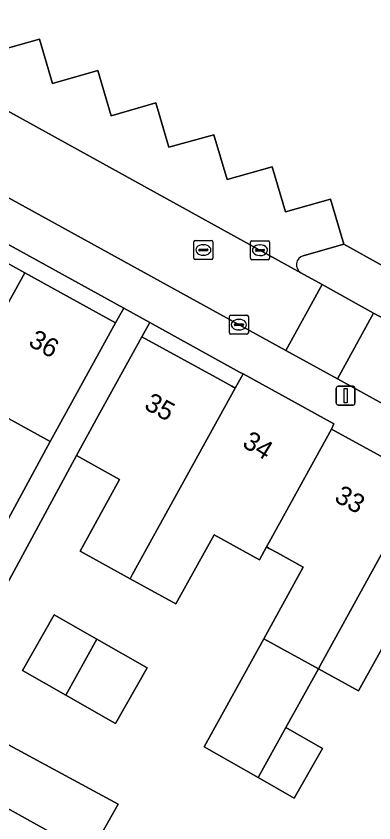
# Model space of a CAD drawing. Extents: x 158352 to 159489, y 383828 to 384603.
# Drawn here: x 158969.84 to 158988.73, y 384056.16 to 384098.81 of the extents above; entities that cross this region are included whole.
import ezdxf

# ---------------------------------------------------------------- set-up
doc = ezdxf.new("R2010")
doc.units = 0
for name, color, linetype in [('IMGEO_Erf', 7, 'Continuous'), ('IMGEO_Groenvoorziening', 7, 'Continuous'), ('IMGEO_Kolk', 7, 'Continuous'), ('IMGEO_Lichtmast', 7, 'Continuous'), ('IMGEO_Pand', 7, 'Continuous'), ('IMGEO_Pand_nummerreeks', 7, 'Continuous'), ('IMGEO_Parkeervlak_open', 7, 'Continuous'), ('IMGEO_Rijbaan_lokaal_open', 7, 'Continuous'), ('IMGEO_Rioolput', 7, 'Continuous'), ('IMGEO_Voetpad_open', 7, 'Continuous')]:
    doc.layers.add(name, color=color, linetype=linetype)

msp = doc.modelspace()

# ---------------------------------------------------------------- linework, layer by layer
at = {"layer": 'IMGEO_Erf'}
for points in [[(158933.094, 384106.786), (158932.685, 384106.046), (158937.479, 384103.394), (158942.168, 384100.8), (158946.855, 384098.207), (158951.544, 384095.613), (158956.233, 384093.019), (158960.921, 384090.426), (158965.609, 384087.832), (158970.298, 384085.238), (158975.09, 384082.587), (158975.522, 384083.371)], [(158976.894, 384082.614), (158976.476, 384081.857), (158980.587, 384079.592), (158981.224, 384079.241), (158981.405, 384079.141), (158981.82, 384079.895), (158981.639, 384079.995)], [(158972.459, 384062.918), (158970.172, 384064.224), (158971.848, 384067.159), (158974.091, 384065.878), (158976.762, 384064.353), (158975.086, 384061.418)]]:
    msp.add_lwpolyline(points, close=True, dxfattribs=at)
for points in [[(158964.417, 384062.999), (158971.625, 384076.324), (158969.431, 384077.538)], [(158990.046, 384066.987), (158987.924, 384063.135), (158985.799, 384064.306), (158984.089, 384061.206), (158986.023, 384060.102), (158984.521, 384057.472), (158982.627, 384058.554), (158979.77, 384060.185), (158982.916, 384065.895), (158985.004, 384069.685), (158983.643, 384070.435), (158983.21, 384070.674), (158983.067, 384070.753), (158982.692, 384070.074), (158980.296, 384071.394), (158978.28, 384067.734), (158975.852, 384069.072), (158973.211, 384070.527), (158975.3, 384074.318), (158973.016, 384075.577), (158965.806, 384062.248), (158975.234, 384057.148), (158974.277, 384055.46)], [(158973.066, 384054.886), (158963.209, 384060.366), (158956.08, 384047.576)]]:
    msp.add_lwpolyline(points, dxfattribs=at)
at = {"layer": 'IMGEO_Groenvoorziening'}
msp.add_lwpolyline([(158964.545, 384101.231), (158965.262, 384098.706), (158968.795, 384096.946), (158971.072, 384097.592), (158971.754, 384095.244), (158974.148, 384095.924), (158974.853, 384093.537), (158977.211, 384094.225), (158977.896, 384091.885), (158980.286, 384092.523), (158980.979, 384090.171), (158983.364, 384090.835), (158984.066, 384088.461), (158986.448, 384089.138), (158987.145, 384086.756), (158993.223, 384083.365)], dxfattribs=at)
at = {"layer": 'IMGEO_Kolk'}
for p, q in [((158982.216, 384086.007), (158982.216, 384086.859)), ((158982.291, 384086.933), (158983.143, 384086.933)), ((158982.704, 384086.713), (158982.729, 384086.713)), ((158983.217, 384086.859), (158983.217, 384086.007)), ((158982.475, 384086.427), (158982.475, 384086.439)), ((158982.913, 384086.39), (158982.515, 384086.39)), ((158982.518, 384086.476), (158982.916, 384086.476)), ((158982.727, 384086.153), (158982.702, 384086.153)), ((158982.959, 384086.439), (158982.959, 384086.427)), ((158983.143, 384085.933), (158982.291, 384085.933)), ((158981.103, 384082.07), (158981.103, 384082.922)), ((158981.178, 384082.996), (158982.03, 384082.996)), ((158981.591, 384082.776), (158981.616, 384082.776)), ((158982.104, 384082.922), (158982.104, 384082.07)), ((158981.362, 384082.49), (158981.362, 384082.502)), ((158981.8, 384082.453), (158981.402, 384082.453)), ((158981.405, 384082.539), (158981.803, 384082.539)), ((158981.846, 384082.502), (158981.846, 384082.49)), ((158982.03, 384081.996), (158981.178, 384081.996)), ((158981.614, 384082.216), (158981.589, 384082.216))]:
    msp.add_line(p, q, dxfattribs=at)
for points in [[(158982.216, 384086.007), (158982.216, 384086.859)], [(158982.291, 384086.933), (158983.143, 384086.933)], [(158983.217, 384086.859), (158983.217, 384086.007)], [(158983.143, 384085.933), (158982.291, 384085.933)], [(158981.103, 384082.07), (158981.103, 384082.922)], [(158981.178, 384082.996), (158982.03, 384082.996)], [(158982.104, 384082.922), (158982.104, 384082.07)], [(158982.03, 384081.996), (158981.178, 384081.996)]]:
    msp.add_lwpolyline(points, dxfattribs=at)
for centre, radius, start, end in [((158982.293, 384086.857), 0.0765, 91.552, 178.448), ((158982.293, 384086.857), 0.0765, 91.552, 178.448), ((158983.141, 384086.857), 0.0765, 1.552, 88.448), ((158983.141, 384086.857), 0.0765, 1.552, 88.448), ((158982.515, 384086.436), 0.0403, 85.8775, 175.7526), ((158982.512, 384086.426), 0.0366, 178.938, 274.7102), ((158982.916, 384086.433), 0.043, 264.8664, 352.4533), ((158982.92, 384086.438), 0.0386, 1.7309, 96.639), ((158982.293, 384086.009), 0.0765, 181.552, 268.448), ((158982.293, 384086.009), 0.0765, 181.552, 268.448), ((158983.141, 384086.009), 0.0765, 271.552, 358.448), ((158983.141, 384086.009), 0.0765, 271.552, 358.448), ((158981.18, 384082.92), 0.0765, 91.552, 178.448), ((158981.18, 384082.92), 0.0765, 91.552, 178.448), ((158982.028, 384082.92), 0.0765, 1.552, 88.448), ((158982.028, 384082.92), 0.0765, 1.552, 88.448), ((158981.402, 384082.499), 0.0403, 85.8775, 175.7526), ((158981.399, 384082.489), 0.0366, 178.938, 274.7102), ((158981.803, 384082.496), 0.043, 264.8664, 352.4533), ((158981.807, 384082.501), 0.0386, 1.7309, 96.639), ((158981.18, 384082.072), 0.0765, 181.552, 268.448), ((158981.18, 384082.072), 0.0765, 181.552, 268.448), ((158982.028, 384082.072), 0.0765, 271.552, 358.448), ((158982.028, 384082.072), 0.0765, 271.552, 358.448)]:
    msp.add_arc(centre, radius, start, end, dxfattribs=at)
for centre, major_axis, ratio, start_param, end_param in [((158982.703, 384086.433), (-0.387, 0.002), 0.722429, 4.712389, 7.853982), ((158982.728, 384086.433), (-0.39, 0.002), 0.717154, 1.570796, 4.712389), ((158981.59, 384082.496), (-0.387, 0.002), 0.722429, 4.712389, 7.853982), ((158981.615, 384082.496), (-0.39, 0.002), 0.717154, 1.570796, 4.712389)]:
    msp.add_ellipse(centre, major_axis=major_axis, ratio=ratio, start_param=start_param, end_param=end_param, dxfattribs=at)
at = {"layer": 'IMGEO_Lichtmast'}
for p, q in [((158986.744, 384078.346), (158986.744, 384079.146)), ((158986.744, 384079.146), (158986.744, 384078.346)), ((158986.844, 384079.246), (158987.634, 384079.246)), ((158987.634, 384079.246), (158986.844, 384079.246)), ((158987.734, 384079.146), (158987.734, 384078.346)), ((158987.734, 384078.346), (158987.734, 384079.146)), ((158987.634, 384078.246), (158986.844, 384078.246)), ((158986.844, 384078.246), (158987.634, 384078.246))]:
    msp.add_line(p, q, dxfattribs=at)
msp.add_lwpolyline([(158987.164, 384079.121), (158987.314, 384079.121), (158987.314, 384078.371), (158987.164, 384078.371), (158987.164, 384079.121)], dxfattribs=at)
for centre, start, end in [((158986.844, 384079.146), 90, 180), ((158986.844, 384079.146), 90, 180), ((158987.634, 384079.146), 0, 90), ((158987.634, 384079.146), 360, 90), ((158986.844, 384078.346), 180, 270), ((158986.844, 384078.346), 180, 270), ((158987.634, 384078.346), 270, 0), ((158987.634, 384078.346), 270, 0)]:
    msp.add_arc(centre, 0.1, start, end, dxfattribs=at)
at = {"layer": 'IMGEO_Pand'}
for points in [[(158962.078, 384081.449), (158964.343, 384080.196), (158962.32, 384076.538), (158964.742, 384075.198), (158964.861, 384075.412), (158970.298, 384085.238), (158965.609, 384087.832), (158962.249, 384081.758)], [(158964.742, 384075.198), (158967.341, 384073.76), (158969.431, 384077.538), (158971.625, 384076.324), (158972.67, 384078.212), (158975.09, 384082.587), (158970.298, 384085.238), (158964.861, 384075.412)], [(158981.405, 384079.141), (158981.224, 384079.241), (158980.587, 384079.592), (158976.476, 384081.857), (158974.064, 384077.478), (158973.016, 384075.577), (158975.3, 384074.318), (158973.211, 384070.527), (158975.852, 384069.072), (158975.965, 384069.276)], [(158986.501, 384076.982), (158986.622, 384077.249), (158981.82, 384079.895), (158981.405, 384079.141), (158975.965, 384069.276), (158975.852, 384069.072), (158978.28, 384067.734), (158980.296, 384071.394), (158982.692, 384070.074), (158983.067, 384070.753), (158983.204, 384071.002)], [(158991.322, 384074.324), (158986.501, 384076.982), (158983.204, 384071.002), (158983.067, 384070.753), (158983.21, 384070.674), (158983.643, 384070.435), (158985.004, 384069.685), (158982.916, 384065.895), (158985.799, 384064.306), (158985.963, 384064.604)], [(158991.322, 384074.324), (158985.963, 384064.604), (158985.799, 384064.306), (158987.924, 384063.135), (158990.046, 384066.987), (158992.745, 384065.5), (158992.805, 384065.61), (158996.143, 384071.666)], [(158974.091, 384065.878), (158971.848, 384067.159), (158970.172, 384064.224), (158972.459, 384062.918)], [(158974.091, 384065.878), (158972.459, 384062.918), (158975.086, 384061.418), (158976.762, 384064.353)], [(158984.089, 384061.206), (158985.799, 384064.306), (158982.916, 384065.895), (158979.77, 384060.185), (158982.627, 384058.554)], [(158984.089, 384061.206), (158982.627, 384058.554), (158984.521, 384057.472), (158986.023, 384060.102)]]:
    msp.add_lwpolyline(points, close=True, dxfattribs=at)
at = {"layer": 'IMGEO_Parkeervlak_open'}
for points in [[(158985.002, 384086.142), (158987.145, 384086.756), (158986.448, 384089.138), (158984.066, 384088.461), (158983.364, 384090.835), (158980.979, 384090.171), (158980.286, 384092.523), (158977.896, 384091.885), (158977.211, 384094.225), (158974.853, 384093.537), (158974.148, 384095.924), (158971.754, 384095.244), (158971.072, 384097.592), (158968.795, 384096.946), (158966.265, 384096.229)], [(158964.795, 384096.313), (158984.881, 384085.238)]]:
    msp.add_lwpolyline(points, dxfattribs=at)
for centre, radius, start, end in [((158985.133, 384085.668), 0.492, 105.3884, 173.1825), ((158985.137, 384085.664), 0.497, 172.8428, 238.9648)]:
    msp.add_arc(centre, radius, start, end, dxfattribs=at)
at = {"layer": 'IMGEO_Rijbaan_lokaal_open'}
for points in [[(158962.964, 384097.342), (158939.722, 384110.159), (158937.868, 384111.172), (158936.878, 384111.713), (158934.943, 384108.215), (158935.936, 384107.668), (158938.625, 384106.185), (158984.088, 384081.129), (158986.007, 384084.613), (158984.881, 384085.238), (158964.795, 384096.313)], [(158984.088, 384081.129), (158986.803, 384079.633), (158988.719, 384083.109), (158986.007, 384084.613)]]:
    msp.add_lwpolyline(points, close=True, dxfattribs=at)
msp.add_lwpolyline([(158989.31, 384082.781), (158988.719, 384083.109), (158986.803, 384079.633), (159000, 384072.359), (159018.997, 384061.889), (159022.354, 384060.039)], dxfattribs=at)
at = {"layer": 'IMGEO_Rioolput'}
for p, q in [((158979.225, 384086.02), (158979.225, 384086.872)), ((158979.3, 384086.946), (158980.152, 384086.946)), ((158979.713, 384086.726), (158979.738, 384086.726)), ((158980.226, 384086.872), (158980.226, 384086.02)), ((158979.484, 384086.44), (158979.484, 384086.452)), ((158979.922, 384086.403), (158979.524, 384086.403)), ((158979.527, 384086.489), (158979.925, 384086.489)), ((158979.736, 384086.166), (158979.711, 384086.166)), ((158979.968, 384086.452), (158979.968, 384086.44)), ((158980.152, 384085.946), (158979.3, 384085.946))]:
    msp.add_line(p, q, dxfattribs=at)
for points in [[(158979.225, 384086.02), (158979.225, 384086.872)], [(158979.3, 384086.946), (158980.152, 384086.946)], [(158980.226, 384086.872), (158980.226, 384086.02)], [(158980.152, 384085.946), (158979.3, 384085.946)]]:
    msp.add_lwpolyline(points, dxfattribs=at)
for centre, radius, start, end in [((158979.302, 384086.87), 0.0765, 91.552, 178.448), ((158979.302, 384086.87), 0.0765, 91.552, 178.448), ((158980.15, 384086.87), 0.0765, 1.552, 88.448), ((158980.15, 384086.87), 0.0765, 1.552, 88.448), ((158979.524, 384086.449), 0.0403, 85.8775, 175.7526), ((158979.521, 384086.439), 0.0366, 178.938, 274.7102), ((158979.925, 384086.446), 0.043, 264.8664, 352.4533), ((158979.929, 384086.451), 0.0386, 1.7309, 96.639), ((158979.302, 384086.022), 0.0765, 181.552, 268.448), ((158979.302, 384086.022), 0.0765, 181.552, 268.448), ((158980.15, 384086.022), 0.0765, 271.552, 358.448), ((158980.15, 384086.022), 0.0765, 271.552, 358.448)]:
    msp.add_arc(centre, radius, start, end, dxfattribs=at)
for centre, major_axis, ratio, start_param, end_param in [((158979.712, 384086.446), (-0.387, 0.002), 0.722429, 4.712389, 7.853982), ((158979.737, 384086.446), (-0.39, 0.002), 0.717154, 1.570796, 4.712389)]:
    msp.add_ellipse(centre, major_axis=major_axis, ratio=ratio, start_param=start_param, end_param=end_param, dxfattribs=at)
at = {"layer": 'IMGEO_Voetpad_open'}
for points in [[(159000, 384072.359), (158986.803, 384079.633), (158984.088, 384081.129), (158938.625, 384106.185), (158935.936, 384107.668), (158934.943, 384108.215), (158931.899, 384109.893), (158906.767, 384123.744)], [(158933.094, 384106.786), (158975.522, 384083.371), (158976.894, 384082.614), (158981.639, 384079.995), (158981.82, 384079.895), (158986.622, 384077.249), (158986.501, 384076.982), (158991.322, 384074.324)], [(158990.807, 384082.659), (158993.223, 384083.365), (158987.145, 384086.756), (158985.002, 384086.142)], [(158974.277, 384055.46), (158975.234, 384057.148), (158965.806, 384062.248), (158973.016, 384075.577), (158974.064, 384077.478), (158976.476, 384081.857), (158976.894, 384082.614), (158975.522, 384083.371), (158975.09, 384082.587), (158972.67, 384078.212), (158971.625, 384076.324), (158964.417, 384062.999), (158921.794, 384086.055)], [(158984.881, 384085.238), (158986.007, 384084.613), (158988.719, 384083.109), (158989.31, 384082.781)], [(158956.08, 384047.576), (158963.209, 384060.366), (158973.066, 384054.886)]]:
    msp.add_lwpolyline(points, dxfattribs=at)
for centre, radius, start, end in [((158985.133, 384085.668), 0.492, 105.3884, 173.1825), ((158985.137, 384085.664), 0.497, 172.8428, 238.9648)]:
    msp.add_arc(centre, radius, start, end, dxfattribs=at)

# ---------------------------------------------------------------- texts
at = {"layer": 'IMGEO_Pand_nummerreeks'}
for s, rotation, p in [('36', 331.0491, (158970.429, 384081.417)), ('35', 331.1458, (158976.544, 384078.075)), ('34', 328.1034, (158981.725, 384076.091)), ('33', 331.1287, (158986.588, 384073.188))]:
    msp.add_text(s, height=1, rotation=rotation, dxfattribs=at).set_placement(p)

doc.saveas('drawing.dxf')
